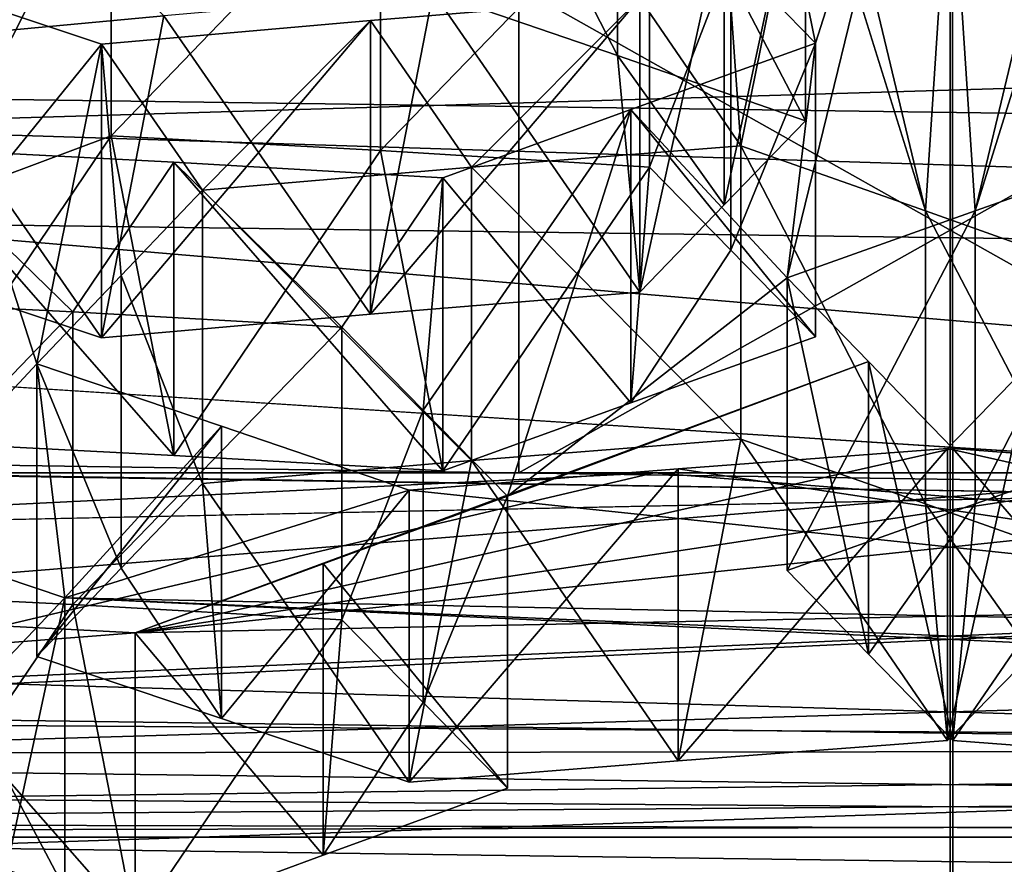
# Model space of a CAD drawing. Header units: millimetres. Extents: x -110 to 163, y -50 to 19.
# Tile 555 of 656: x -0.438 to 0.025, y -29.134 to -28.737. Entities that reach past the tile are written whole.
import ezdxf

# ---------------------------------------------------------------- set-up
doc = ezdxf.new("R2010")
doc.units = ezdxf.units.MM
doc.header["$LTSCALE"] = 65.185185
for name, color, linetype in [('1107', 7, 'CONTINUOUS'), ('1111', 7, 'CONTINUOUS'), ('1112', 7, 'CONTINUOUS'), ('1154', 7, 'CONTINUOUS'), ('13', 7, 'CONTINUOUS'), ('1676', 7, 'CONTINUOUS'), ('1936', 7, 'CONTINUOUS'), ('1988', 7, 'CONTINUOUS'), ('2104', 7, 'CONTINUOUS'), ('2215', 7, 'CONTINUOUS'), ('235', 7, 'CONTINUOUS'), ('2430', 7, 'CONTINUOUS'), ('2472', 7, 'CONTINUOUS'), ('2606', 7, 'CONTINUOUS'), ('2678', 7, 'CONTINUOUS'), ('2712', 7, 'CONTINUOUS'), ('2723', 7, 'CONTINUOUS'), ('3030', 7, 'CONTINUOUS'), ('3114', 7, 'CONTINUOUS'), ('3115', 7, 'CONTINUOUS'), ('3273', 7, 'CONTINUOUS'), ('33', 7, 'CONTINUOUS'), ('3432', 7, 'CONTINUOUS'), ('36', 7, 'CONTINUOUS'), ('37', 7, 'CONTINUOUS'), ('374', 7, 'CONTINUOUS'), ('375', 7, 'CONTINUOUS'), ('377', 7, 'CONTINUOUS'), ('3821', 7, 'CONTINUOUS'), ('3824', 7, 'CONTINUOUS'), ('3848', 7, 'CONTINUOUS'), ('3974', 7, 'CONTINUOUS'), ('4058', 7, 'CONTINUOUS'), ('4465', 7, 'CONTINUOUS'), ('4466', 7, 'CONTINUOUS'), ('4896', 7, 'CONTINUOUS'), ('4916', 7, 'CONTINUOUS'), ('5090', 7, 'CONTINUOUS'), ('5344', 7, 'CONTINUOUS'), ('5495', 7, 'CONTINUOUS'), ('5555', 7, 'CONTINUOUS'), ('5579', 7, 'CONTINUOUS'), ('5711', 7, 'CONTINUOUS'), ('5831', 7, 'CONTINUOUS'), ('5851', 7, 'CONTINUOUS'), ('5865', 7, 'CONTINUOUS'), ('5965', 7, 'CONTINUOUS'), ('5972', 7, 'CONTINUOUS'), ('5975', 7, 'CONTINUOUS'), ('5987', 7, 'CONTINUOUS'), ('5989', 7, 'CONTINUOUS'), ('6140', 7, 'CONTINUOUS'), ('6145', 7, 'CONTINUOUS')]:
    doc.layers.add(name, color=color, linetype=linetype)

msp = doc.modelspace()

# ---------------------------------------------------------------- linework, layer by layer
at = {"layer": '1107', "color": 7, "linetype": 'CONTINUOUS', "true_color": 0x404040}
for points in [[(-4.57121, -26.45, 98.44593), (-0.20325, -26.45, 99.99725), (-4.57121, -28.95, 98.44593), (-4.57121, -26.45, 98.44593)], [(-4.57121, -28.95, 98.44593), (-0.20325, -26.45, 99.99725), (-0.20325, -28.95, 99.99725), (-4.57121, -28.95, 98.44593)], [(0.20325, -26.45, 85.00275), (-4.24234, -26.45, 86.31514), (0.20325, -28.95, 85.00275), (0.20325, -26.45, 85.00275)], [(0.20325, -28.95, 85.00275), (-4.24234, -26.45, 86.31514), (-4.24234, -28.95, 86.31514), (0.20325, -28.95, 85.00275)]]:
    msp.add_3dface(points, dxfattribs=at)
at = {"layer": '1111', "color": 7, "linetype": 'CONTINUOUS', "true_color": 0x404040}
for points in [[(-0.20325, -28.95, 99.99725), (-0.20325, -26.45, 99.99725), (4.24234, -26.45, 98.68486), (-0.20325, -28.95, 99.99725)], [(-0.20325, -28.95, 99.99725), (4.24234, -26.45, 98.68486), (4.24234, -28.95, 98.68486), (-0.20325, -28.95, 99.99725)]]:
    msp.add_3dface(points, dxfattribs=at)
at = {"layer": '1112', "color": 7, "linetype": 'CONTINUOUS', "true_color": 0x404040}
for points in [[(-4.57121, -28.95, 98.44593), (-0.20325, -28.95, 99.99725), (-4.81447, -28.95, 98.88912), (-4.57121, -28.95, 98.44593)], [(-4.81447, -28.95, 98.88912), (-0.20325, -28.95, 99.99725), (-0.1395, -28.95, 100.49878), (-4.81447, -28.95, 98.88912)], [(0.1395, -28.95, 84.50122), (-4.24234, -28.95, 86.31514), (-4.58861, -28.95, 85.94678), (0.1395, -28.95, 84.50122)], [(0.20325, -28.95, 85.00275), (-4.24234, -28.95, 86.31514), (0.1395, -28.95, 84.50122), (0.20325, -28.95, 85.00275)], [(-0.20325, -28.95, 99.99725), (4.24234, -28.95, 98.68486), (-0.1395, -28.95, 100.49878), (-0.20325, -28.95, 99.99725)], [(4.24234, -28.95, 98.68486), (4.58861, -28.95, 99.05322), (-0.1395, -28.95, 100.49878), (4.24234, -28.95, 98.68486)]]:
    msp.add_3dface(points, dxfattribs=at)
at = {"layer": '1154', "color": 7, "linetype": 'CONTINUOUS'}
for points in [[(-4.81447, -28.95, 98.88912), (-0.1395, -28.95, 100.49878), (-3.61637, -29.1217, 99.63596), (-4.81447, -28.95, 98.88912)], [(-3.61637, -29.1217, 99.63596), (-0.1395, -28.95, 100.49878), (-0.87093, -29.1217, 100.45245), (-3.61637, -29.1217, 99.63596)], [(-0.87093, -29.1217, 100.45245), (-0.1395, -28.95, 100.49878), (1.98614, -29.1217, 100.24953), (-0.87093, -29.1217, 100.45245)], [(-0.1395, -28.95, 100.49878), (4.58861, -28.95, 99.05322), (1.98614, -29.1217, 100.24953), (-0.1395, -28.95, 100.49878)]]:
    msp.add_3dface(points, dxfattribs=at)
at = {"layer": '13', "linetype": 'CONTINUOUS'}
for points in [[(12.99038, -30.17675, -8.5), (-11.41239, 0.29734, -8.5), (-13.16721, -30.17675, -8.5), (12.99038, -30.17675, -8.5)], [(12.99038, -10.3, -8.5), (-11.41239, 0.29734, -8.5), (12.99038, -30.17675, -8.5), (12.99038, -10.3, -8.5)]]:
    msp.add_3dface(points, dxfattribs=at)
at = {"layer": '1676', "color": 7, "linetype": 'CONTINUOUS'}
for points in [[(-0.41712, -29.14619, 100.14141), (-0.45551, -29.18623, 100.26315), (-0.41712, -29.00888, 100.14141), (-0.41712, -29.14619, 100.14141)], [(-0.41712, -29.00888, 100.14141), (-0.45551, -29.18623, 100.26315), (-0.45551, -29.04908, 100.26316), (-0.41712, -29.00888, 100.14141)]]:
    msp.add_3dface(points, dxfattribs=at)
at = {"layer": '1936', "color": 7, "linetype": 'CONTINUOUS'}
for points in [[(-0.06816, -28.64569, 99.03465), (-0.01169, -28.82672, 99.59214), (-0.08148, -28.53522, 98.69447), (-0.06816, -28.64569, 99.03465)], [(-0.08148, -28.53522, 98.69447), (-0.01169, -28.82672, 99.59214), (0.0054, -28.56585, 98.78928), (-0.08148, -28.53522, 98.69447)], [(-0.01169, -28.82672, 99.59214), (0.07685, -28.85824, 99.68877), (0.0054, -28.56585, 98.78928), (-0.01169, -28.82672, 99.59214)], [(0.07685, -28.85824, 99.68877), (0.06353, -28.74768, 99.34859), (0.0054, -28.56585, 98.78928), (0.07685, -28.85824, 99.68877)], [(0.06353, -28.74768, 99.34859), (0.09404, -28.59751, 98.88602), (0.0054, -28.56585, 98.78928), (0.06353, -28.74768, 99.34859)], [(-0.10646, -28.68532, 99.15611), (-0.09867, -28.7961, 99.49722), (-0.06816, -28.64569, 99.03465), (-0.10646, -28.68532, 99.15611)], [(-0.09867, -28.7961, 99.49722), (-0.01169, -28.82672, 99.59214), (-0.06816, -28.64569, 99.03465), (-0.09867, -28.7961, 99.49722)], [(-0.14629, -28.7266, 99.28243), (-0.09867, -28.7961, 99.49722), (-0.10646, -28.68532, 99.15611), (-0.14629, -28.7266, 99.28243)], [(-0.50549, -28.97934, 100.04497), (-0.43045, -28.89877, 99.80123), (-0.48836, -28.71874, 99.24217), (-0.50549, -28.97934, 100.04497)], [(-0.43045, -28.89877, 99.80123), (-0.39994, -28.74815, 99.33867), (-0.48836, -28.71874, 99.24217), (-0.43045, -28.89877, 99.80123)], [(-0.27314, -28.737, 99.31056), (-0.22553, -28.80619, 99.52534), (-0.14629, -28.7266, 99.28243), (-0.27314, -28.737, 99.31056)], [(-0.22553, -28.80619, 99.52534), (-0.09867, -28.7961, 99.49722), (-0.14629, -28.7266, 99.28243), (-0.22553, -28.80619, 99.52534)], [(-0.39994, -28.74815, 99.33867), (-0.35232, -28.817, 99.55345), (-0.27314, -28.737, 99.31056), (-0.39994, -28.74815, 99.33867)], [(-0.35232, -28.817, 99.55345), (-0.22553, -28.80619, 99.52534), (-0.27314, -28.737, 99.31056), (-0.35232, -28.817, 99.55345)], [(-0.43045, -28.89877, 99.80123), (-0.39065, -28.8571, 99.67502), (-0.39994, -28.74815, 99.33867), (-0.43045, -28.89877, 99.80123)], [(-0.39065, -28.8571, 99.67502), (-0.35232, -28.817, 99.55345), (-0.39994, -28.74815, 99.33867), (-0.39065, -28.8571, 99.67502)], [(-0.50549, -28.97934, 100.04497), (-0.41712, -29.00888, 100.14141), (-0.43045, -28.89877, 99.80123), (-0.50549, -28.97934, 100.04497)], [(-0.43045, -28.89877, 99.80123), (-0.41712, -29.00888, 100.14141), (-0.34334, -28.92813, 99.8963), (-0.43045, -28.89877, 99.80123)], [(-0.00127, -28.93862, 99.93655), (0.38407, -29.02547, 100.19426), (0.03848, -28.89769, 99.81048), (-0.00127, -28.93862, 99.93655)], [(-0.34334, -28.92813, 99.8963), (-0.41712, -29.00888, 100.14141), (-0.25492, -28.9583, 99.99278), (-0.34334, -28.92813, 99.8963)], [(-0.12813, -28.94812, 99.96468), (0.38407, -29.02547, 100.19426), (-0.00127, -28.93862, 99.93655), (-0.12813, -28.94812, 99.96468)], [(-0.25492, -28.9583, 99.99278), (0.38407, -29.02547, 100.19426), (-0.12813, -28.94812, 99.96468), (-0.25492, -28.9583, 99.99278)], [(-0.41712, -29.00888, 100.14141), (0.38407, -29.02547, 100.19426), (-0.25492, -28.9583, 99.99278), (-0.41712, -29.00888, 100.14141)], [(1.98614, -29.1217, 100.24953), (-0.41712, -29.00888, 100.14141), (-0.45551, -29.04908, 100.26316), (1.98614, -29.1217, 100.24953)], [(-0.41712, -29.00888, 100.14141), (1.98614, -29.1217, 100.24953), (0.9138, -29.06646, 100.27649), (-0.41712, -29.00888, 100.14141)], [(-0.41712, -29.00888, 100.14141), (0.9138, -29.06646, 100.27649), (0.38407, -29.02547, 100.19426), (-0.41712, -29.00888, 100.14141)], [(-0.49525, -29.09074, 100.3892), (1.98614, -29.1217, 100.24953), (-0.45551, -29.04908, 100.26316), (-0.49525, -29.09074, 100.3892)], [(1.98614, -29.1217, 100.24953), (-0.49525, -29.09074, 100.3892), (-0.62208, -29.10276, 100.41731), (1.98614, -29.1217, 100.24953)], [(1.98614, -29.1217, 100.24953), (-0.62208, -29.10276, 100.41731), (-0.7489, -29.11541, 100.44543), (1.98614, -29.1217, 100.24953)], [(-0.87093, -29.1217, 100.45245), (1.98614, -29.1217, 100.24953), (-0.7489, -29.11541, 100.44543), (-0.87093, -29.1217, 100.45245)]]:
    msp.add_3dface(points, dxfattribs=at)
at = {"layer": '1988', "color": 7, "linetype": 'CONTINUOUS'}
for points in [[(-0.4927, -28.79719, 85.51609), (-0.4927, -28.93529, 85.51609), (-0.36583, -28.94186, 85.48797), (-0.4927, -28.79719, 85.51609)], [(-0.36583, -28.80378, 85.48797), (-0.4927, -28.79719, 85.51609), (-0.36583, -28.94186, 85.48797), (-0.36583, -28.80378, 85.48797)], [(-0.23905, -28.81114, 85.45986), (-0.36583, -28.80378, 85.48797), (-0.23905, -28.94918, 85.45986), (-0.23905, -28.81114, 85.45986)], [(-0.23905, -28.94918, 85.45986), (-0.36583, -28.80378, 85.48797), (-0.36583, -28.94186, 85.48797), (-0.23905, -28.94918, 85.45986)]]:
    msp.add_3dface(points, dxfattribs=at)
at = {"layer": '2104', "color": 7, "linetype": 'CONTINUOUS'}
for points in [[(-0.09867, -28.7961, 99.49722), (-0.22553, -28.80619, 99.52534), (-0.09867, -28.9342, 99.49722), (-0.09867, -28.7961, 99.49722)], [(-0.22553, -28.80619, 99.52534), (-0.35232, -28.817, 99.55345), (-0.22553, -28.94425, 99.52534), (-0.22553, -28.80619, 99.52534)], [(-0.09867, -28.9342, 99.49722), (-0.22553, -28.80619, 99.52534), (-0.22553, -28.94425, 99.52534), (-0.09867, -28.9342, 99.49722)], [(-0.35232, -28.817, 99.55345), (-0.35232, -28.95503, 99.55345), (-0.22553, -28.94425, 99.52534), (-0.35232, -28.817, 99.55345)]]:
    msp.add_3dface(points, dxfattribs=at)
at = {"layer": '2215', "color": 7, "linetype": 'CONTINUOUS'}
for points in [[(-0.48836, -28.71874, 99.24217), (-0.39994, -28.74815, 99.33867), (-0.48837, -28.85713, 99.24216), (-0.48836, -28.71874, 99.24217)], [(-0.39994, -28.74815, 99.33867), (-0.39994, -28.88643, 99.33867), (-0.48837, -28.85713, 99.24216), (-0.39994, -28.74815, 99.33867)]]:
    msp.add_3dface(points, dxfattribs=at)
at = {"layer": '235', "color": 7, "linetype": 'CONTINUOUS', "true_color": 0x0303ff}
for points in [[(108.1, -25.55, 17.75352), (0.00049, -28.70811, 15.50718), (-68.99748, -30.82497, 13.38751), (108.1, -25.55, 17.75352)], [(-64.67975, -31.24003, 12.89052), (108.1, -25.55, 17.75352), (-68.99748, -30.82497, 13.38751), (-64.67975, -31.24003, 12.89052)], [(-60.32443, -32.43807, 11.24884), (108.1, -25.55, 17.75352), (-64.67975, -31.24003, 12.89052), (-60.32443, -32.43807, 11.24884)], [(108.1, -33.05352, 10.25), (108.1, -25.55, 17.75352), (-60.32443, -32.43807, 11.24884), (108.1, -33.05352, 10.25)], [(0.00049, -28.70811, 15.50718), (-5.5378, -28.42724, 15.74565), (-68.99748, -30.82497, 13.38751), (0.00049, -28.70811, 15.50718)]]:
    msp.add_3dface(points, dxfattribs=at)
at = {"layer": '2430', "color": 7, "linetype": 'CONTINUOUS'}
for points in [[(-0.10646, -28.68532, 99.15611), (-0.06816, -28.64569, 99.03465), (-0.10646, -28.82383, 99.1561), (-0.10646, -28.68532, 99.15611)], [(-0.10646, -28.82383, 99.1561), (-0.06816, -28.64569, 99.03465), (-0.06816, -28.78436, 99.03465), (-0.10646, -28.82383, 99.1561)], [(-0.14629, -28.7266, 99.28243), (-0.10646, -28.68532, 99.15611), (-0.14629, -28.86496, 99.28243), (-0.14629, -28.7266, 99.28243)], [(-0.14629, -28.86496, 99.28243), (-0.10646, -28.68532, 99.15611), (-0.10646, -28.82383, 99.1561), (-0.14629, -28.86496, 99.28243)]]:
    msp.add_3dface(points, dxfattribs=at)
at = {"layer": '2472', "color": 7, "linetype": 'CONTINUOUS'}
for points in [[(-0.15674, -28.61479, 98.93799), (-0.24369, -28.58486, 98.8431), (-0.15672, -28.75357, 98.938), (-0.15674, -28.61479, 98.93799)], [(-0.24369, -28.58486, 98.8431), (-0.24369, -28.72375, 98.8431), (-0.15672, -28.75357, 98.938), (-0.24369, -28.58486, 98.8431)], [(-0.06816, -28.64569, 99.03465), (-0.15674, -28.61479, 98.93799), (-0.06816, -28.78436, 99.03465), (-0.06816, -28.64569, 99.03465)], [(-0.06816, -28.78436, 99.03465), (-0.15674, -28.61479, 98.93799), (-0.15672, -28.75357, 98.938), (-0.06816, -28.78436, 99.03465)]]:
    msp.add_3dface(points, dxfattribs=at)
at = {"layer": '2606', "color": 7, "linetype": 'CONTINUOUS'}
for points in [[(-0.36583, -28.94186, 85.48797), (-0.4927, -28.93529, 85.51609), (-0.3953, -28.79131, 85.95543), (-0.36583, -28.94186, 85.48797)], [(-0.3953, -28.79131, 85.95543), (-0.4927, -28.93529, 85.51609), (-0.48207, -28.82376, 85.86074), (-0.3953, -28.79131, 85.95543)], [(-0.26843, -28.79833, 85.9273), (-0.36583, -28.94186, 85.48797), (-0.3953, -28.79131, 85.95543), (-0.26843, -28.79833, 85.9273)], [(-0.23905, -28.94918, 85.45986), (-0.36583, -28.94186, 85.48797), (-0.26843, -28.79833, 85.9273), (-0.23905, -28.94918, 85.45986)], [(-0.14166, -28.80615, 85.89919), (-0.23905, -28.94918, 85.45986), (-0.26843, -28.79833, 85.9273), (-0.14166, -28.80615, 85.89919)], [(-0.15044, -28.91709, 85.55657), (-0.23905, -28.94918, 85.45986), (-0.14166, -28.80615, 85.89919), (-0.15044, -28.91709, 85.55657)], [(-0.10333, -28.84526, 85.77765), (-0.15044, -28.91709, 85.55657), (-0.14166, -28.80615, 85.89919), (-0.10333, -28.84526, 85.77765)], [(-0.06353, -28.88596, 85.65141), (-0.15044, -28.91709, 85.55657), (-0.10333, -28.84526, 85.77765), (-0.06353, -28.88596, 85.65141)]]:
    msp.add_3dface(points, dxfattribs=at)
at = {"layer": '2678', "color": 7, "linetype": 'CONTINUOUS'}
for points in [[(-0.09867, -28.9342, 99.49722), (-0.22553, -28.94425, 99.52534), (-0.12814, -29.08565, 99.96468), (-0.09867, -28.9342, 99.49722)], [(-0.00127, -29.07619, 99.93655), (-0.09867, -28.9342, 99.49722), (-0.12814, -29.08565, 99.96468), (-0.00127, -29.07619, 99.93655)], [(-0.09867, -28.9342, 99.49722), (-0.00127, -29.07619, 99.93655), (-0.01168, -28.96471, 99.59215), (-0.09867, -28.9342, 99.49722)], [(-0.22553, -28.94425, 99.52534), (-0.35232, -28.95503, 99.55345), (-0.25492, -29.0958, 99.99278), (-0.22553, -28.94425, 99.52534)], [(-0.12814, -29.08565, 99.96468), (-0.22553, -28.94425, 99.52534), (-0.25492, -29.0958, 99.99278), (-0.12814, -29.08565, 99.96468)], [(-0.34335, -29.06573, 99.89629), (-0.35232, -28.95503, 99.55345), (-0.39065, -28.99497, 99.67502), (-0.34335, -29.06573, 99.89629)], [(-0.25492, -29.0958, 99.99278), (-0.35232, -28.95503, 99.55345), (-0.34335, -29.06573, 99.89629), (-0.25492, -29.0958, 99.99278)], [(-0.01168, -28.96471, 99.59215), (-0.00127, -29.07619, 99.93655), (0.03848, -29.03541, 99.81048), (-0.01168, -28.96471, 99.59215)], [(0.07685, -28.99611, 99.68877), (-0.01168, -28.96471, 99.59215), (0.03848, -29.03541, 99.81048), (0.07685, -28.99611, 99.68877)], [(-0.43045, -29.03649, 99.80123), (-0.34335, -29.06573, 99.89629), (-0.39065, -28.99497, 99.67502), (-0.43045, -29.03649, 99.80123)]]:
    msp.add_3dface(points, dxfattribs=at)
at = {"layer": '2712', "color": 7, "linetype": 'CONTINUOUS'}
for points in [[(0.12814, -29.08565, 85.03532), (0.00127, -29.07619, 85.06345), (0.09867, -28.9342, 85.50278), (0.12814, -29.08565, 85.03532)], [(0.09867, -28.9342, 85.50278), (0.00127, -29.07619, 85.06345), (0.01168, -28.96471, 85.40785), (0.09867, -28.9342, 85.50278)], [(-0.07685, -28.99611, 85.31123), (0.01168, -28.96471, 85.40785), (-0.03848, -29.03541, 85.18952), (-0.07685, -28.99611, 85.31123)], [(0.01168, -28.96471, 85.40785), (0.00127, -29.07619, 85.06345), (-0.03848, -29.03541, 85.18952), (0.01168, -28.96471, 85.40785)]]:
    msp.add_3dface(points, dxfattribs=at)
at = {"layer": '2723', "color": 7, "linetype": 'CONTINUOUS'}
for points in [[(-0.0054, -28.56585, 86.21072), (0.08148, -28.53522, 86.30553), (0.01169, -28.82672, 85.40786), (-0.0054, -28.56585, 86.21072)], [(0.01169, -28.82672, 85.40786), (0.08148, -28.53522, 86.30553), (0.06816, -28.64569, 85.96535), (0.01169, -28.82672, 85.40786)], [(-0.06353, -28.74768, 85.65141), (-0.09404, -28.59751, 86.11398), (-0.0054, -28.56585, 86.21072), (-0.06353, -28.74768, 85.65141)], [(-0.06353, -28.74768, 85.65141), (-0.0054, -28.56585, 86.21072), (-0.07685, -28.85824, 85.31123), (-0.06353, -28.74768, 85.65141)], [(-0.07685, -28.85824, 85.31123), (-0.0054, -28.56585, 86.21072), (0.01169, -28.82672, 85.40786), (-0.07685, -28.85824, 85.31123)], [(-0.06353, -28.74768, 85.65141), (-0.10333, -28.70682, 85.77766), (-0.09404, -28.59751, 86.11398), (-0.06353, -28.74768, 85.65141)], [(0.09867, -28.7961, 85.50278), (0.01169, -28.82672, 85.40786), (0.06816, -28.64569, 85.96535), (0.09867, -28.7961, 85.50278)], [(-0.15045, -28.77893, 85.55656), (-0.06353, -28.74768, 85.65141), (-0.07685, -28.85824, 85.31123), (-0.15045, -28.77893, 85.55656)], [(-0.23905, -28.81114, 85.45986), (-0.15045, -28.77893, 85.55656), (-0.24827, -28.92053, 85.12329), (-0.23905, -28.81114, 85.45986)], [(-0.24827, -28.92053, 85.12329), (-0.15045, -28.77893, 85.55656), (-0.20854, -28.96106, 84.99729), (-0.24827, -28.92053, 85.12329)], [(-0.15045, -28.77893, 85.55656), (-0.07685, -28.85824, 85.31123), (-0.20854, -28.96106, 84.99729), (-0.15045, -28.77893, 85.55656)], [(-0.54032, -28.86791, 85.30131), (-0.4927, -28.79719, 85.51609), (-0.41345, -28.87431, 85.27318), (-0.54032, -28.86791, 85.30131)], [(-0.4927, -28.79719, 85.51609), (-0.36583, -28.80378, 85.48797), (-0.41345, -28.87431, 85.27318), (-0.4927, -28.79719, 85.51609)], [(-0.41345, -28.87431, 85.27318), (-0.36583, -28.80378, 85.48797), (-0.28667, -28.88145, 85.24508), (-0.41345, -28.87431, 85.27318)], [(-0.36583, -28.80378, 85.48797), (-0.23905, -28.81114, 85.45986), (-0.28667, -28.88145, 85.24508), (-0.36583, -28.80378, 85.48797)], [(-0.28667, -28.88145, 85.24508), (-0.23905, -28.81114, 85.45986), (-0.24827, -28.92053, 85.12329), (-0.28667, -28.88145, 85.24508)], [(-0.07685, -28.85824, 85.31123), (-0.03848, -28.89769, 85.18952), (-0.20854, -28.96106, 84.99729), (-0.07685, -28.85824, 85.31123)], [(-0.03848, -28.89769, 85.18952), (0.00127, -28.93862, 85.06345), (-0.38407, -29.02547, 84.80574), (-0.03848, -28.89769, 85.18952)], [(-0.03848, -28.89769, 85.18952), (-0.38407, -29.02547, 84.80574), (-0.20854, -28.96106, 84.99729), (-0.03848, -28.89769, 85.18952)], [(0.00127, -28.93862, 85.06345), (0.12813, -28.94812, 85.03532), (-0.38407, -29.02547, 84.80574), (0.00127, -28.93862, 85.06345)], [(0.12813, -28.94812, 85.03532), (0.25492, -28.9583, 85.00722), (-0.38407, -29.02547, 84.80574), (0.12813, -28.94812, 85.03532)], [(0.25492, -28.9583, 85.00722), (0.41712, -29.00888, 84.85859), (-0.38407, -29.02547, 84.80574), (0.25492, -28.9583, 85.00722)], [(-0.20854, -28.96106, 84.99729), (-0.38407, -29.02547, 84.80574), (-0.2955, -28.99282, 84.9024), (-0.20854, -28.96106, 84.99729)], [(-1.98614, -29.1217, 84.75047), (-0.9138, -29.06646, 84.72351), (0.41712, -29.00888, 84.85859), (-1.98614, -29.1217, 84.75047)], [(0.45551, -29.04908, 84.73684), (-1.98614, -29.1217, 84.75047), (0.41712, -29.00888, 84.85859), (0.45551, -29.04908, 84.73684)], [(0.41712, -29.00888, 84.85859), (-0.9138, -29.06646, 84.72351), (-0.38407, -29.02547, 84.80574), (0.41712, -29.00888, 84.85859)], [(-0.38407, -29.02547, 84.80574), (-0.9138, -29.06646, 84.72351), (-0.51085, -29.01875, 84.83385), (-0.38407, -29.02547, 84.80574)], [(0.49525, -29.09074, 84.6108), (-1.98614, -29.1217, 84.75047), (0.45551, -29.04908, 84.73684), (0.49525, -29.09074, 84.6108)], [(0.62208, -29.10276, 84.58269), (-1.98614, -29.1217, 84.75047), (0.49525, -29.09074, 84.6108), (0.62208, -29.10276, 84.58269)], [(0.7489, -29.11541, 84.55457), (-1.98614, -29.1217, 84.75047), (0.62208, -29.10276, 84.58269), (0.7489, -29.11541, 84.55457)], [(0.87093, -29.1217, 84.54755), (-1.98614, -29.1217, 84.75047), (0.7489, -29.11541, 84.55457), (0.87093, -29.1217, 84.54755)]]:
    msp.add_3dface(points, dxfattribs=at)
at = {"layer": '3030', "color": 7, "linetype": 'CONTINUOUS'}
for points in [[(-0.00127, -28.93862, 99.93655), (0.03848, -28.89769, 99.81048), (-0.00127, -29.07619, 99.93655), (-0.00127, -28.93862, 99.93655)], [(-0.00127, -29.07619, 99.93655), (0.03848, -28.89769, 99.81048), (0.03848, -29.03541, 99.81048), (-0.00127, -29.07619, 99.93655)]]:
    msp.add_3dface(points, dxfattribs=at)
at = {"layer": '3114', "color": 7, "linetype": 'CONTINUOUS'}
for points in [[(-0.54032, -28.86791, 85.30131), (-0.41345, -28.87431, 85.27318), (-0.54032, -29.00575, 85.30131), (-0.54032, -28.86791, 85.30131)], [(-0.54032, -29.00575, 85.30131), (-0.41345, -28.87431, 85.27318), (-0.41345, -29.01212, 85.27318), (-0.54032, -29.00575, 85.30131)], [(-0.41345, -28.87431, 85.27318), (-0.28667, -28.88145, 85.24508), (-0.41345, -29.01212, 85.27318), (-0.41345, -28.87431, 85.27318)], [(-0.28667, -28.88145, 85.24508), (-0.28667, -29.01923, 85.24508), (-0.41345, -29.01212, 85.27318), (-0.28667, -28.88145, 85.24508)]]:
    msp.add_3dface(points, dxfattribs=at)
at = {"layer": '3115', "color": 7, "linetype": 'CONTINUOUS'}
for points in [[(-0.06353, -28.88596, 85.65141), (-0.06353, -28.74768, 85.65141), (-0.15045, -28.77893, 85.55656), (-0.06353, -28.88596, 85.65141)], [(-0.23905, -28.81114, 85.45986), (-0.15044, -28.91709, 85.55657), (-0.15045, -28.77893, 85.55656), (-0.23905, -28.81114, 85.45986)], [(-0.15044, -28.91709, 85.55657), (-0.06353, -28.88596, 85.65141), (-0.15045, -28.77893, 85.55656), (-0.15044, -28.91709, 85.55657)], [(-0.23905, -28.81114, 85.45986), (-0.23905, -28.94918, 85.45986), (-0.15044, -28.91709, 85.55657), (-0.23905, -28.81114, 85.45986)]]:
    msp.add_3dface(points, dxfattribs=at)
at = {"layer": '3273', "color": 7, "linetype": 'CONTINUOUS'}
for points in [[(-0.35232, -28.817, 99.55345), (-0.39065, -28.8571, 99.67502), (-0.35232, -28.95503, 99.55345), (-0.35232, -28.817, 99.55345)], [(-0.39065, -28.8571, 99.67502), (-0.43045, -28.89877, 99.80123), (-0.39065, -28.99497, 99.67502), (-0.39065, -28.8571, 99.67502)], [(-0.35232, -28.95503, 99.55345), (-0.39065, -28.8571, 99.67502), (-0.39065, -28.99497, 99.67502), (-0.35232, -28.95503, 99.55345)], [(-0.43045, -28.89877, 99.80123), (-0.43045, -29.03649, 99.80123), (-0.39065, -28.99497, 99.67502), (-0.43045, -28.89877, 99.80123)]]:
    msp.add_3dface(points, dxfattribs=at)
at = {"layer": '33', "linetype": 'CONTINUOUS'}
for points in [[(0, -15.3, 12), (0, -28.03774, 12), (5.55652, -29.19694, 10.63603), (0, -15.3, 12)], [(6, -15.3, 10.3923), (0, -15.3, 12), (5.55652, -29.19694, 10.63603), (6, -15.3, 10.3923)]]:
    msp.add_3dface(points, dxfattribs=at)
at = {"layer": '3432', "color": 7, "linetype": 'CONTINUOUS'}
for points in [[(0.09867, -28.9342, 85.50278), (0.01168, -28.96471, 85.40785), (0.09867, -28.7961, 85.50278), (0.09867, -28.9342, 85.50278)], [(0.09867, -28.7961, 85.50278), (0.01168, -28.96471, 85.40785), (0.01169, -28.82672, 85.40786), (0.09867, -28.7961, 85.50278)], [(0.01168, -28.96471, 85.40785), (-0.07685, -28.99611, 85.31123), (0.01169, -28.82672, 85.40786), (0.01168, -28.96471, 85.40785)], [(-0.07685, -28.99611, 85.31123), (-0.07685, -28.85824, 85.31123), (0.01169, -28.82672, 85.40786), (-0.07685, -28.99611, 85.31123)]]:
    msp.add_3dface(points, dxfattribs=at)
at = {"layer": '36', "linetype": 'CONTINUOUS'}
for points in [[(0, -11.3, 8.5), (4.25, -11.3, 7.36122), (0, -29.99694, 8.5), (0, -11.3, 8.5)], [(0, -29.99694, 8.5), (4.25, -11.3, 7.36122), (4.15414, -30.44712, 7.41573), (0, -29.99694, 8.5)]]:
    msp.add_3dface(points, dxfattribs=at)
at = {"layer": '37', "linetype": 'CONTINUOUS'}
for points in [[(0, -11.3, 8.5), (0, -29.99694, 8.5), (-52.6, -29.99694, 8.5), (0, -11.3, 8.5)], [(-36, -21.88122, 8.5), (0, -11.3, 8.5), (-52.6, -29.99694, 8.5), (-36, -21.88122, 8.5)]]:
    msp.add_3dface(points, dxfattribs=at)
at = {"layer": '374', "linetype": 'CONTINUOUS'}
for points in [[(-6.99997, -33.96318, 104.62438), (0, -33.95207, 106.5), (-4.32534, -19.36526, 102.91003), (-6.99997, -33.96318, 104.62438)], [(-4.32534, -19.36526, 102.91003), (0, -33.95207, 106.5), (4.32668, -19.36542, 102.90962), (-4.32534, -19.36526, 102.91003)], [(0, -33.95207, 106.5), (6.99997, -33.96313, 104.62437), (4.32668, -19.36542, 102.90962), (0, -33.95207, 106.5)]]:
    msp.add_3dface(points, dxfattribs=at)
at = {"layer": '375', "linetype": 'CONTINUOUS'}
for points in [[(0, -26.69398, 75.72327), (-6.98822, -30.1359, 79.77501), (-7, -25.44821, 77.12544), (0, -26.69398, 75.72327)], [(7, -25.44821, 77.12544), (0.00197, -30.646, 77.97619), (0, -26.69398, 75.72327), (7, -25.44821, 77.12544)], [(3.62, -30.52211, 78.43642), (0.00197, -30.646, 77.97619), (7, -25.44821, 77.12544), (3.62, -30.52211, 78.43642)], [(-3.61488, -30.52248, 78.4351), (-6.98822, -30.1359, 79.77501), (0, -26.69398, 75.72327), (-3.61488, -30.52248, 78.4351)], [(0.00197, -30.646, 77.97619), (-3.61488, -30.52248, 78.4351), (0, -26.69398, 75.72327), (0.00197, -30.646, 77.97619)]]:
    msp.add_3dface(points, dxfattribs=at)
at = {"layer": '377', "linetype": 'CONTINUOUS'}
for points in [[(40.27392, -26.38278, -20.38712), (-44.60806, -28.77058, -18.09367), (-39.57198, -25.91172, -20.76109), (40.27392, -26.38278, -20.38712)], [(40.27392, -26.38278, -20.38712), (45.97994, -29.38296, -17.37913), (-44.60806, -28.77058, -18.09367), (40.27392, -26.38278, -20.38712)], [(45.97994, -29.38296, -17.37913), (-50.68681, -31.11902, -14.97432), (-44.60806, -28.77058, -18.09367), (45.97994, -29.38296, -17.37913)]]:
    msp.add_3dface(points, dxfattribs=at)
at = {"layer": '3821', "color": 7, "linetype": 'CONTINUOUS'}
for points in [[(-0.14166, -28.80615, 85.89919), (-0.14166, -28.66756, 85.89919), (-0.10333, -28.70682, 85.77766), (-0.14166, -28.80615, 85.89919)], [(-0.10333, -28.84526, 85.77765), (-0.14166, -28.80615, 85.89919), (-0.10333, -28.70682, 85.77766), (-0.10333, -28.84526, 85.77765)], [(-0.10333, -28.84526, 85.77765), (-0.10333, -28.70682, 85.77766), (-0.06353, -28.74768, 85.65141), (-0.10333, -28.84526, 85.77765)], [(-0.06353, -28.88596, 85.65141), (-0.10333, -28.84526, 85.77765), (-0.06353, -28.74768, 85.65141), (-0.06353, -28.88596, 85.65141)]]:
    msp.add_3dface(points, dxfattribs=at)
at = {"layer": '3824', "color": 7, "linetype": 'CONTINUOUS'}
for points in [[(-0.54032, -29.00575, 85.30131), (-0.41345, -29.01212, 85.27318), (-0.51085, -29.15601, 84.83385), (-0.54032, -29.00575, 85.30131)], [(-0.51085, -29.15601, 84.83385), (-0.41345, -29.01212, 85.27318), (-0.38407, -29.16271, 84.80574), (-0.51085, -29.15601, 84.83385)], [(-0.41345, -29.01212, 85.27318), (-0.28667, -29.01923, 85.24508), (-0.38407, -29.16271, 84.80574), (-0.41345, -29.01212, 85.27318)], [(-0.38407, -29.16271, 84.80574), (-0.28667, -29.01923, 85.24508), (-0.29549, -29.13018, 84.9024), (-0.38407, -29.16271, 84.80574)], [(-0.29549, -29.13018, 84.9024), (-0.28667, -29.01923, 85.24508), (-0.24827, -29.05817, 85.12329), (-0.29549, -29.13018, 84.9024)], [(-0.20854, -29.09854, 84.99729), (-0.29549, -29.13018, 84.9024), (-0.24827, -29.05817, 85.12329), (-0.20854, -29.09854, 84.99729)]]:
    msp.add_3dface(points, dxfattribs=at)
at = {"layer": '3848', "color": 7, "linetype": 'CONTINUOUS'}
msp.add_3dface([(-0.45551, -29.18623, 100.26315), (-0.41712, -29.14619, 100.14141), (-0.50549, -29.11676, 100.04498), (-0.45551, -29.18623, 100.26315)], dxfattribs=at)
at = {"layer": '3974', "color": 7, "linetype": 'CONTINUOUS'}
for points in [[(-0.20854, -28.96106, 84.99729), (-0.2955, -28.99282, 84.9024), (-0.20854, -29.09854, 84.99729), (-0.20854, -28.96106, 84.99729)], [(-0.2955, -28.99282, 84.9024), (-0.38407, -29.02547, 84.80574), (-0.29549, -29.13018, 84.9024), (-0.2955, -28.99282, 84.9024)], [(-0.2955, -28.99282, 84.9024), (-0.29549, -29.13018, 84.9024), (-0.20854, -29.09854, 84.99729), (-0.2955, -28.99282, 84.9024)], [(-0.38407, -29.02547, 84.80574), (-0.38407, -29.16271, 84.80574), (-0.29549, -29.13018, 84.9024), (-0.38407, -29.02547, 84.80574)]]:
    msp.add_3dface(points, dxfattribs=at)
at = {"layer": '4058', "color": 7, "linetype": 'CONTINUOUS'}
for points in [[(-0.41712, -29.14619, 100.14141), (-0.41712, -29.00888, 100.14141), (-0.50549, -28.97934, 100.04497), (-0.41712, -29.14619, 100.14141)], [(-0.41712, -29.14619, 100.14141), (-0.50549, -28.97934, 100.04497), (-0.50549, -29.11676, 100.04498), (-0.41712, -29.14619, 100.14141)]]:
    msp.add_3dface(points, dxfattribs=at)
at = {"layer": '4465', "color": 7, "linetype": 'CONTINUOUS'}
for points in [[(0.00127, -29.07619, 85.06345), (0.12814, -29.08565, 85.03532), (0.00127, -28.93862, 85.06345), (0.00127, -29.07619, 85.06345)], [(0.12814, -29.08565, 85.03532), (0.12813, -28.94812, 85.03532), (0.00127, -28.93862, 85.06345), (0.12814, -29.08565, 85.03532)]]:
    msp.add_3dface(points, dxfattribs=at)
at = {"layer": '4466', "color": 7, "linetype": 'CONTINUOUS'}
for points in [[(-0.12813, -28.94812, 99.96468), (-0.00127, -28.93862, 99.93655), (-0.12814, -29.08565, 99.96468), (-0.12813, -28.94812, 99.96468)], [(-0.00127, -28.93862, 99.93655), (-0.00127, -29.07619, 99.93655), (-0.12814, -29.08565, 99.96468), (-0.00127, -28.93862, 99.93655)], [(-0.25492, -28.9583, 99.99278), (-0.12813, -28.94812, 99.96468), (-0.25492, -29.0958, 99.99278), (-0.25492, -28.9583, 99.99278)], [(-0.12813, -28.94812, 99.96468), (-0.12814, -29.08565, 99.96468), (-0.25492, -29.0958, 99.99278), (-0.12813, -28.94812, 99.96468)]]:
    msp.add_3dface(points, dxfattribs=at)
at = {"layer": '4896', "color": 7, "linetype": 'CONTINUOUS'}
for points in [[(-0.3953, -28.79131, 85.95543), (-0.3953, -28.65267, 85.95543), (-0.26843, -28.65972, 85.9273), (-0.3953, -28.79131, 85.95543)], [(-0.26843, -28.79833, 85.9273), (-0.3953, -28.79131, 85.95543), (-0.26843, -28.65972, 85.9273), (-0.26843, -28.79833, 85.9273)], [(-0.26843, -28.79833, 85.9273), (-0.26843, -28.65972, 85.9273), (-0.14166, -28.66756, 85.89919), (-0.26843, -28.79833, 85.9273)], [(-0.14166, -28.80615, 85.89919), (-0.26843, -28.79833, 85.9273), (-0.14166, -28.66756, 85.89919), (-0.14166, -28.80615, 85.89919)]]:
    msp.add_3dface(points, dxfattribs=at)
at = {"layer": '4916', "color": 7, "linetype": 'CONTINUOUS'}
for points in [[(-0.01169, -28.82672, 99.59214), (-0.09867, -28.7961, 99.49722), (-0.01168, -28.96471, 99.59215), (-0.01169, -28.82672, 99.59214)], [(-0.09867, -28.7961, 99.49722), (-0.09867, -28.9342, 99.49722), (-0.01168, -28.96471, 99.59215), (-0.09867, -28.7961, 99.49722)], [(0.07685, -28.85824, 99.68877), (-0.01169, -28.82672, 99.59214), (0.07685, -28.99611, 99.68877), (0.07685, -28.85824, 99.68877)], [(-0.01169, -28.82672, 99.59214), (-0.01168, -28.96471, 99.59215), (0.07685, -28.99611, 99.68877), (-0.01169, -28.82672, 99.59214)]]:
    msp.add_3dface(points, dxfattribs=at)
at = {"layer": '5090', "color": 7, "linetype": 'CONTINUOUS'}
msp.add_3dface([(-0.49733, -28.60788, 98.89933), (-0.49733, -28.74669, 98.89933), (-0.37053, -28.73482, 98.87122), (-0.49733, -28.60788, 98.89933)], dxfattribs=at)
at = {"layer": '5344', "color": 7, "linetype": 'CONTINUOUS'}
for points in [[(-0.28667, -28.88145, 85.24508), (-0.24827, -28.92053, 85.12329), (-0.28667, -29.01923, 85.24508), (-0.28667, -28.88145, 85.24508)], [(-0.28667, -29.01923, 85.24508), (-0.24827, -28.92053, 85.12329), (-0.24827, -29.05817, 85.12329), (-0.28667, -29.01923, 85.24508)], [(-0.24827, -28.92053, 85.12329), (-0.20854, -28.96106, 84.99729), (-0.24827, -29.05817, 85.12329), (-0.24827, -28.92053, 85.12329)], [(-0.20854, -28.96106, 84.99729), (-0.20854, -29.09854, 84.99729), (-0.24827, -29.05817, 85.12329), (-0.20854, -28.96106, 84.99729)]]:
    msp.add_3dface(points, dxfattribs=at)
at = {"layer": '5495', "color": 7, "linetype": 'CONTINUOUS'}
for points in [[(-0.38407, -29.02547, 84.80574), (-0.51085, -29.01875, 84.83385), (-0.38407, -29.16271, 84.80574), (-0.38407, -29.02547, 84.80574)], [(-0.51085, -29.01875, 84.83385), (-0.51085, -29.15601, 84.83385), (-0.38407, -29.16271, 84.80574), (-0.51085, -29.01875, 84.83385)]]:
    msp.add_3dface(points, dxfattribs=at)
at = {"layer": '5555', "color": 7, "linetype": 'CONTINUOUS'}
for points in [[(-0.24369, -28.72375, 98.8431), (-0.37053, -28.73482, 98.87122), (-0.27315, -28.87533, 99.31056), (-0.24369, -28.72375, 98.8431)], [(-0.14629, -28.86496, 99.28243), (-0.24369, -28.72375, 98.8431), (-0.27315, -28.87533, 99.31056), (-0.14629, -28.86496, 99.28243)], [(-0.24369, -28.72375, 98.8431), (-0.14629, -28.86496, 99.28243), (-0.15672, -28.75357, 98.938), (-0.24369, -28.72375, 98.8431)], [(-0.49733, -28.74669, 98.89933), (-0.39994, -28.88643, 99.33867), (-0.37053, -28.73482, 98.87122), (-0.49733, -28.74669, 98.89933)], [(-0.37053, -28.73482, 98.87122), (-0.39994, -28.88643, 99.33867), (-0.27315, -28.87533, 99.31056), (-0.37053, -28.73482, 98.87122)], [(-0.39994, -28.88643, 99.33867), (-0.49733, -28.74669, 98.89933), (-0.48837, -28.85713, 99.24216), (-0.39994, -28.88643, 99.33867)], [(-0.14629, -28.86496, 99.28243), (-0.10646, -28.82383, 99.1561), (-0.15672, -28.75357, 98.938), (-0.14629, -28.86496, 99.28243)], [(-0.10646, -28.82383, 99.1561), (-0.06816, -28.78436, 99.03465), (-0.15672, -28.75357, 98.938), (-0.10646, -28.82383, 99.1561)]]:
    msp.add_3dface(points, dxfattribs=at)
at = {"layer": '5579', "color": 7, "linetype": 'CONTINUOUS'}
for points in [[(-0.07685, -28.99611, 85.31123), (-0.03848, -29.03541, 85.18952), (-0.07685, -28.85824, 85.31123), (-0.07685, -28.99611, 85.31123)], [(-0.03848, -29.03541, 85.18952), (-0.03848, -28.89769, 85.18952), (-0.07685, -28.85824, 85.31123), (-0.03848, -29.03541, 85.18952)], [(-0.03848, -29.03541, 85.18952), (0.00127, -29.07619, 85.06345), (-0.03848, -28.89769, 85.18952), (-0.03848, -29.03541, 85.18952)], [(0.00127, -29.07619, 85.06345), (0.00127, -28.93862, 85.06345), (-0.03848, -28.89769, 85.18952), (0.00127, -29.07619, 85.06345)]]:
    msp.add_3dface(points, dxfattribs=at)
at = {"layer": '5711', "color": 7, "linetype": 'CONTINUOUS'}
for points in [[(-0.27314, -28.737, 99.31056), (-0.14629, -28.7266, 99.28243), (-0.27315, -28.87533, 99.31056), (-0.27314, -28.737, 99.31056)], [(-0.14629, -28.7266, 99.28243), (-0.14629, -28.86496, 99.28243), (-0.27315, -28.87533, 99.31056), (-0.14629, -28.7266, 99.28243)], [(-0.39994, -28.74815, 99.33867), (-0.27314, -28.737, 99.31056), (-0.39994, -28.88643, 99.33867), (-0.39994, -28.74815, 99.33867)], [(-0.39994, -28.88643, 99.33867), (-0.27314, -28.737, 99.31056), (-0.27315, -28.87533, 99.31056), (-0.39994, -28.88643, 99.33867)]]:
    msp.add_3dface(points, dxfattribs=at)
at = {"layer": '5831', "color": 7, "linetype": 'CONTINUOUS'}
for points in [[(-0.43045, -28.89877, 99.80123), (-0.34334, -28.92813, 99.8963), (-0.43045, -29.03649, 99.80123), (-0.43045, -28.89877, 99.80123)], [(-0.34334, -28.92813, 99.8963), (-0.34335, -29.06573, 99.89629), (-0.43045, -29.03649, 99.80123), (-0.34334, -28.92813, 99.8963)], [(-0.34334, -28.92813, 99.8963), (-0.25492, -28.9583, 99.99278), (-0.34335, -29.06573, 99.89629), (-0.34334, -28.92813, 99.8963)], [(-0.25492, -28.9583, 99.99278), (-0.25492, -29.0958, 99.99278), (-0.34335, -29.06573, 99.89629), (-0.25492, -28.9583, 99.99278)]]:
    msp.add_3dface(points, dxfattribs=at)
at = {"layer": '5851', "color": 7, "linetype": 'CONTINUOUS'}
for points in [[(-0.3953, -28.79131, 85.95543), (-0.48207, -28.82376, 85.86074), (-0.3953, -28.65267, 85.95543), (-0.3953, -28.79131, 85.95543)], [(-0.3953, -28.65267, 85.95543), (-0.48207, -28.82376, 85.86074), (-0.48206, -28.68524, 85.86075), (-0.3953, -28.65267, 85.95543)]]:
    msp.add_3dface(points, dxfattribs=at)
at = {"layer": '5865', "color": 7, "linetype": 'CONTINUOUS'}
for points in [[(0.1395, -28.95, 84.50122), (-4.58861, -28.95, 85.94678), (-1.98614, -29.1217, 84.75047), (0.1395, -28.95, 84.50122)], [(0.1395, -28.95, 84.50122), (-1.98614, -29.1217, 84.75047), (0.87093, -29.1217, 84.54755), (0.1395, -28.95, 84.50122)]]:
    msp.add_3dface(points, dxfattribs=at)
at = {"layer": '5965', "color": 7, "linetype": 'CONTINUOUS', "true_color": 0xcad1ee}
for points in [[(-1.93874, -28.81353, 81.27012), (-1.37017, -28.7615, 81.08192), (1.85223, -28.86412, 81.25553), (-1.93874, -28.81353, 81.27012)], [(-1.37017, -28.7615, 81.08192), (4.12167, -28.83694, 81.76399), (1.85223, -28.86412, 81.25553), (-1.37017, -28.7615, 81.08192)]]:
    msp.add_3dface(points, dxfattribs=at)
at = {"layer": '5972', "color": 7, "linetype": 'CONTINUOUS', "true_color": 0xcad1ee}
for points in [[(-6.54476, -28.85957, 83.25149), (0.1178, -28.96027, 81.17061), (-3.17277, -29.02939, 81.55457), (-6.54476, -28.85957, 83.25149)], [(-3.17277, -29.02939, 81.55457), (0.1178, -28.96027, 81.17061), (0.59637, -29.08078, 81.11961), (-3.17277, -29.02939, 81.55457)]]:
    msp.add_3dface(points, dxfattribs=at)
at = {"layer": '5975', "color": 7, "linetype": 'CONTINUOUS', "true_color": 0xcad1ee}
for points in [[(0.1178, -28.96027, 81.17061), (-6.54476, -28.85957, 83.25149), (-6.35711, -28.85793, 83.12151), (0.1178, -28.96027, 81.17061)], [(0.30781, -28.95772, 81.17418), (0.1178, -28.96027, 81.17061), (-6.35711, -28.85793, 83.12151), (0.30781, -28.95772, 81.17418)]]:
    msp.add_3dface(points, dxfattribs=at)
at = {"layer": '5987', "color": 7, "linetype": 'CONTINUOUS', "true_color": 0xcad1ee}
for points in [[(-3.17277, -29.02939, 81.55457), (0.59637, -29.08078, 81.11961), (-3.50841, -29.08487, 81.54824), (-3.17277, -29.02939, 81.55457)], [(-3.50841, -29.08487, 81.54824), (0.59637, -29.08078, 81.11961), (3.56861, -29.18227, 81.56771), (-3.50841, -29.08487, 81.54824)]]:
    msp.add_3dface(points, dxfattribs=at)
at = {"layer": '5989', "color": 7, "linetype": 'CONTINUOUS', "true_color": 0xcad1ee}
for points in [[(-1.93874, -28.81353, 81.27012), (0.30781, -28.95772, 81.17418), (-6.35711, -28.85793, 83.12151), (-1.93874, -28.81353, 81.27012)], [(-1.93874, -28.81353, 81.27012), (1.85223, -28.86412, 81.25553), (0.30781, -28.95772, 81.17418), (-1.93874, -28.81353, 81.27012)]]:
    msp.add_3dface(points, dxfattribs=at)
at = {"layer": '6140', "linetype": 'CONTINUOUS'}
for points in [[(0, -28.03774, 12), (27, -27.60754, 12.44084), (27, -30.58839, 8.51558), (0, -28.03774, 12)], [(5.55652, -29.19694, 10.63603), (0, -28.03774, 12), (27, -30.58839, 8.51558), (5.55652, -29.19694, 10.63603)]]:
    msp.add_3dface(points, dxfattribs=at)
at = {"layer": '6145', "linetype": 'CONTINUOUS'}
for points in [[(-1.37017, -28.7615, 81.08192), (-3.50841, -29.08487, 81.54824), (3.56861, -29.18227, 81.56771), (-1.37017, -28.7615, 81.08192)], [(4.12167, -28.83694, 81.76399), (-1.37017, -28.7615, 81.08192), (3.56861, -29.18227, 81.56771), (4.12167, -28.83694, 81.76399)]]:
    msp.add_3dface(points, dxfattribs=at)

doc.saveas('drawing.dxf')
